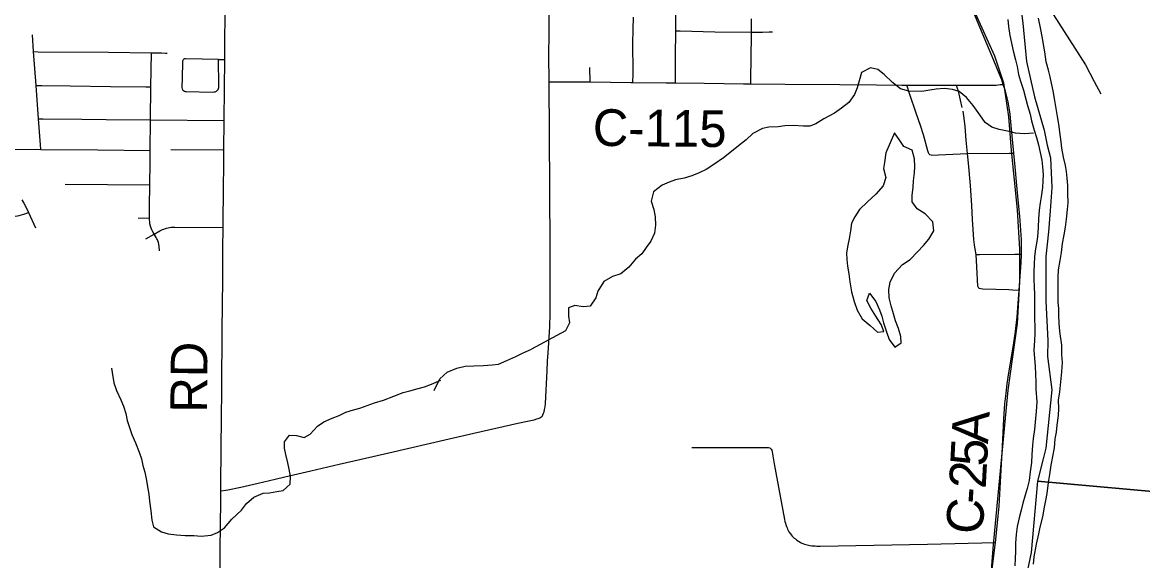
# Model space of a CAD drawing. Extents: x -87 to 2145, y -2128 to 440.
# Drawn here: x 154.23 to 199.98, y -1186.1 to -1164.11 of the extents above; entities that cross this region are included whole.
import ezdxf

# ---------------------------------------------------------------- set-up
doc = ezdxf.new("R2010")
doc.units = 0
for name, color, linetype in [('GM_X_City_Street', 7, 'Continuous'), ('GM_X_County_Road', 7, 'Continuous'), ('GM_X_County_Road_Text', 7, 'Continuous'), ('GM_X_Major_River', 7, 'Continuous'), ('GM_X_Minor_Lake', 7, 'Continuous'), ('GM_X_Minor_River', 7, 'Continuous'), ('GM_X_Rail_Line', 7, 'Continuous'), ('GM_X_Township', 7, 'Continuous'), ('GM_X_Township_Road', 7, 'Continuous'), ('GM_X_Township_Text', 7, 'Continuous')]:
    doc.layers.add(name, color=color, linetype=linetype)

msp = doc.modelspace()

# ---------------------------------------------------------------- linework, layer by layer
at = {"layer": 'GM_X_City_Street'}
for p, q in [((177.414, -1166.549), (177.409, -1165.956)), ((160.289, -1169.311), (162.462, -1169.322)), ((155.978, -1170.718), (159.438, -1170.745)), ((158.961, -1172.112), (159.427, -1172.104))]:
    msp.add_line(p, q, dxfattribs=at)
for points in [[(180.906, -1166.584), (180.906, -1166.541), (180.907, -1166.171), (180.909, -1165.293), (180.917, -1164.683), (180.921, -1164.458), (180.926, -1164.136), (180.937, -1163.42), (180.946, -1162.855), (180.948, -1162.64), (180.956, -1161.771), (180.958, -1161.113), (180.962, -1160.818), (180.965, -1160.59), (180.974, -1159.865), (180.982, -1159.245), (180.987, -1158.924), (180.993, -1158.557), (181, -1157.728), (181, -1157.283), (181, -1156.747), (180.998, -1155.963), (180.997, -1155.86)], [(179.159, -1166.568), (179.161, -1166.511), (179.17, -1166.274), (179.179, -1166.073), (179.181, -1165.895), (179.179, -1165.725), (179.169, -1165.378), (179.167, -1164.973), (179.175, -1164.405), (179.188, -1163.903)], [(183.98, -1166.624), (183.981, -1166.561), (183.995, -1165.427), (184.004, -1164.763), (184.007, -1164.514), (184.014, -1163.964)], [(154.989, -1169.306), (154.975, -1169.112), (154.896, -1168.056), (154.793, -1166.695), (154.689, -1165.31), (154.639, -1164.618)], [(180.921, -1164.458), (181.097, -1164.464), (182.508, -1164.505), (183.984, -1164.514), (184.007, -1164.514), (184.46, -1164.514), (184.737, -1164.501), (184.872, -1164.494)], [(154.689, -1165.31), (154.88, -1165.312), (157.748, -1165.336), (159.498, -1165.351), (159.914, -1165.356), (160.076, -1165.367), (160.14, -1165.374)], [(159.828, -1173.44), (159.82, -1173.273), (159.806, -1173.174), (159.789, -1173.105), (159.764, -1173.041), (159.745, -1172.993), (159.722, -1172.949), (159.698, -1172.906), (159.61, -1172.767), (159.553, -1172.669), (159.514, -1172.593), (159.485, -1172.519), (159.459, -1172.432), (159.442, -1172.343), (159.434, -1172.278), (159.429, -1172.159), (159.427, -1172.104), (159.428, -1171.638), (159.438, -1170.745), (159.448, -1169.835), (159.452, -1169.347), (159.462, -1168.099), (159.48, -1166.749), (159.498, -1165.351)], [(162.246, -1165.634), (160.902, -1165.6), (160.858, -1165.605), (160.829, -1165.617), (160.804, -1165.638), (160.787, -1165.665), (160.776, -1165.696), (160.77, -1165.745), (160.753, -1166.384), (160.745, -1166.778), (160.752, -1166.824), (160.765, -1166.856), (160.782, -1166.88), (160.807, -1166.9), (160.851, -1166.922), (160.882, -1166.932), (160.915, -1166.936), (161.995, -1166.96), (162.065, -1166.956), (162.108, -1166.948), (162.154, -1166.928), (162.192, -1166.9), (162.223, -1166.862), (162.244, -1166.818), (162.256, -1166.77), (162.26, -1166.689), (162.246, -1165.634), (162.494, -1165.636)], [(154.793, -1166.695), (155.028, -1166.698), (156.184, -1166.711), (157.834, -1166.728), (159.271, -1166.747), (159.48, -1166.749)], [(190.359, -1166.677), (190.5, -1166.674), (192.387, -1166.681), (193.793, -1166.68), (194.007, -1166.673), (194.171, -1166.657), (194.287, -1166.645)], [(191.352, -1169.533), (191.298, -1169.519), (191.264, -1169.491), (191.238, -1169.449), (191.205, -1169.357), (191.03, -1168.708), (190.912, -1168.332), (190.741, -1167.819), (190.654, -1167.571), (190.561, -1167.309), (190.501, -1167.139), (190.475, -1167.061), (190.359, -1166.677)], [(192.609, -1167.59), (192.541, -1167.294), (192.457, -1166.917), (192.425, -1166.808), (192.387, -1166.681)], [(194.939, -1175.071), (194.666, -1175.046), (194.519, -1175.033), (193.455, -1175.006), (193.373, -1174.997), (193.326, -1174.983), (193.299, -1174.969), (193.277, -1174.949), (193.261, -1174.921), (193.253, -1174.89), (193.21, -1174.105), (193.188, -1173.594), (193.143, -1173.377), (193.118, -1173.199), (193.096, -1172.988), (193.039, -1172.17), (193.008, -1171.597), (192.947, -1170.78), (192.868, -1169.865), (192.835, -1169.465), (192.782, -1168.926), (192.742, -1168.365), (192.698, -1168.029), (192.651, -1167.74)], [(154.896, -1168.056), (155.083, -1168.057), (156.654, -1168.069), (157.651, -1168.08), (159.462, -1168.099), (162.472, -1168.124)], [(145.227, -1169.207), (145.809, -1169.214), (146.589, -1169.224), (149.953, -1169.266), (150.866, -1169.269), (151.297, -1169.27), (152.186, -1169.277), (153.437, -1169.287), (154.989, -1169.306), (157.307, -1169.324), (159.452, -1169.347)], [(191.352, -1169.533), (192.835, -1169.465), (194.529, -1169.452), (194.72, -1169.451)], [(154.203, -1171.362), (154.284, -1171.494), (154.381, -1171.674), (154.48, -1171.883), (154.771, -1172.505)], [(146.515, -1171.976), (147.825, -1171.994), (150.079, -1172.011), (151.537, -1172.019), (152.882, -1172.027), (153.554, -1172.037), (153.832, -1172.04), (153.93, -1172.035), (154.034, -1172.022), (154.098, -1172.008), (154.284, -1171.953), (154.48, -1171.883)], [(159.271, -1172.96), (159.61, -1172.767), (159.84, -1172.635), (159.904, -1172.6), (159.957, -1172.575), (160.009, -1172.554), (160.07, -1172.533), (160.121, -1172.518), (160.18, -1172.503), (160.245, -1172.491), (160.308, -1172.484), (160.386, -1172.478), (160.451, -1172.478), (162.426, -1172.499)], [(193.188, -1173.594), (193.319, -1173.594), (194.769, -1173.585), (195.036, -1173.583)], [(181.566, -1181.483), (184.289, -1181.475), (184.639, -1181.476), (184.704, -1181.485), (184.753, -1181.497), (184.79, -1181.52), (184.816, -1181.548), (184.837, -1181.586), (184.856, -1181.662), (184.94, -1182.146), (185.361, -1184.421), (185.374, -1184.495), (185.394, -1184.566), (185.415, -1184.64), (185.44, -1184.709), (185.461, -1184.764), (185.484, -1184.817), (185.511, -1184.868), (185.54, -1184.921), (185.596, -1185.004), (185.632, -1185.051), (185.671, -1185.094), (185.711, -1185.137), (185.755, -1185.177), (185.8, -1185.214), (185.846, -1185.25), (185.9, -1185.287), (185.957, -1185.324), (186.008, -1185.354), (186.06, -1185.38), (186.112, -1185.402), (186.169, -1185.425), (186.225, -1185.441), (186.281, -1185.459), (186.331, -1185.472), (186.396, -1185.482), (186.479, -1185.491), (186.545, -1185.498), (186.603, -1185.501), (186.672, -1185.504), (186.737, -1185.505), (186.808, -1185.507), (191.203, -1185.426), (193.97, -1185.355)]]:
    msp.add_lwpolyline(points, dxfattribs=at)
at = {"layer": 'GM_X_County_Road'}
for p, q in [((162.453, -1170.087), (162.462, -1169.322)), ((162.442, -1170.734), (162.453, -1170.087)), ((162.426, -1172.499), (162.442, -1170.734)), ((162.33, -1183.722), (162.333, -1183.33)), ((162.333, -1183.33), (162.333, -1183.252))]:
    msp.add_line(p, q, dxfattribs=at)
for points in [[(194.287, -1166.645), (194.228, -1166.463), (194.129, -1166.2), (193.909, -1165.668), (193.161, -1163.883), (192.91, -1163.244), (192.819, -1162.995)], [(162.462, -1169.322), (162.472, -1168.124), (162.485, -1166.819), (162.494, -1165.636), (162.497, -1165.243), (162.518, -1163.479)], [(175.743, -1166.54), (176.742, -1166.542), (177.414, -1166.549)], [(177.414, -1166.549), (179.088, -1166.567), (179.159, -1166.568)], [(179.159, -1166.568), (180.531, -1166.58), (180.906, -1166.584)], [(180.906, -1166.584), (182.073, -1166.597), (183.681, -1166.622), (183.98, -1166.624)], [(183.98, -1166.624), (185.386, -1166.632), (187.617, -1166.655), (189.11, -1166.665), (190.155, -1166.675), (190.359, -1166.677)], [(194.72, -1169.451), (194.614, -1168.322), (194.57, -1167.863), (194.534, -1167.6), (194.49, -1167.354), (194.441, -1167.143), (194.377, -1166.919), (194.287, -1166.645)], [(195.036, -1173.583), (195.043, -1173.215), (195.037, -1172.982), (195.015, -1172.603), (194.964, -1172.03), (194.901, -1171.359), (194.843, -1170.772), (194.774, -1170.021), (194.72, -1169.451)], [(162.423, -1173.381), (162.424, -1173.354), (162.426, -1172.499)], [(162.394, -1176.683), (162.416, -1174.634), (162.423, -1173.381)], [(194.939, -1175.071), (194.972, -1174.667), (195.014, -1174.125), (195.035, -1173.645), (195.036, -1173.583)], [(194.777, -1176.843), (194.855, -1176.135), (194.912, -1175.409), (194.939, -1175.071)], [(162.333, -1183.252), (162.351, -1181.305), (162.359, -1180.47), (162.373, -1178.946), (162.392, -1176.814), (162.394, -1176.683)], [(194.232, -1181.907), (194.241, -1181.721), (194.315, -1180.313), (194.359, -1179.693), (194.404, -1179.262), (194.454, -1178.876), (194.525, -1178.43), (194.714, -1177.296), (194.768, -1176.921), (194.777, -1176.843)], [(193.97, -1185.355), (194.089, -1184.284), (194.125, -1183.874), (194.181, -1182.89), (194.232, -1181.907)], [(162.188, -1203.293), (162.19, -1203.092), (162.217, -1200.896), (162.225, -1199.575), (162.223, -1198.594), (162.243, -1197.271), (162.249, -1196.104), (162.268, -1194.795), (162.273, -1193.483), (162.279, -1191.481), (162.281, -1190.189), (162.295, -1189.07), (162.312, -1186.871), (162.312, -1185.729), (162.325, -1184.585), (162.33, -1183.722)], [(193.758, -1187.229), (193.817, -1186.647), (193.97, -1185.355)]]:
    msp.add_lwpolyline(points, dxfattribs=at)
at = {"layer": 'GM_X_Major_River'}
for points in [[(194.473, -1163.994), (194.5, -1164.285), (194.556, -1164.647), (194.622, -1164.969), (194.699, -1165.272), (194.795, -1165.644), (194.853, -1165.916), (194.919, -1166.248), (194.996, -1166.51), (195.113, -1166.883), (195.209, -1167.256), (195.286, -1167.507), (195.393, -1167.86), (195.45, -1168.142), (195.556, -1168.515), (195.643, -1168.817), (195.73, -1169.109), (195.796, -1169.431), (195.863, -1169.744), (195.89, -1170.015), (195.917, -1170.327), (195.914, -1170.588), (195.891, -1170.859), (195.836, -1171.24), (195.804, -1171.491), (195.76, -1171.782), (195.736, -1172.143), (195.722, -1172.465), (195.699, -1172.725), (195.677, -1172.976), (195.612, -1173.358), (195.568, -1173.679), (195.555, -1174), (195.542, -1174.261), (195.538, -1174.603), (195.554, -1174.934), (195.571, -1175.216), (195.568, -1175.477), (195.564, -1175.839), (195.57, -1176.251), (195.577, -1176.522), (195.583, -1176.834), (195.57, -1177.105), (195.546, -1177.507), (195.572, -1177.849), (195.589, -1178.15)], [(196.601, -1179.209), (196.69, -1178.383), (196.714, -1178.012), (196.688, -1177.68), (196.682, -1177.298), (196.608, -1176.734), (196.581, -1176.403), (196.565, -1176.091), (196.558, -1175.809), (196.541, -1175.528), (196.535, -1175.186), (196.528, -1174.885), (196.532, -1174.533), (196.546, -1174.222), (196.61, -1173.841), (196.664, -1173.51), (196.718, -1173.148), (196.782, -1172.797), (196.836, -1172.477), (196.88, -1172.156), (196.914, -1171.754), (196.937, -1171.483), (196.932, -1171.091), (196.935, -1170.78), (196.898, -1170.478), (196.871, -1170.206), (196.834, -1169.955), (196.747, -1169.622), (196.681, -1169.25), (196.654, -1168.989), (196.617, -1168.687), (196.562, -1168.274), (196.505, -1167.952), (196.459, -1167.63), (196.392, -1167.298), (196.326, -1166.906), (196.26, -1166.594), (196.202, -1166.332), (196.135, -1166.06), (196.049, -1165.728), (195.983, -1165.315), (195.936, -1165.014), (195.899, -1164.752), (195.813, -1164.339), (195.737, -1163.947)], [(195.589, -1178.15), (195.605, -1178.482), (195.622, -1178.804), (195.624, -1179.09)], [(195.624, -1179.09), (195.661, -1179.61), (195.642, -1180.01), (195.615, -1180.299), (195.565, -1180.738), (195.516, -1181.107), (195.49, -1181.387), (195.461, -1181.776), (195.443, -1182.096), (195.394, -1182.475), (195.346, -1182.824), (195.268, -1183.152), (195.192, -1183.431), (195.094, -1183.749), (195.027, -1184.037), (194.94, -1184.345), (194.862, -1184.704), (194.814, -1185.033), (194.786, -1185.382), (194.788, -1185.733), (194.781, -1186.013), (194.764, -1186.312)], [(195.527, -1186.249), (195.554, -1185.94), (195.656, -1185.432), (195.746, -1185.004), (195.802, -1184.735), (195.903, -1184.307), (195.972, -1183.918), (196.028, -1183.649), (196.085, -1183.351), (196.145, -1182.912), (196.193, -1182.583), (196.252, -1182.194), (196.31, -1181.845), (196.379, -1181.486), (196.417, -1181.127), (196.464, -1180.858), (196.5, -1180.569), (196.55, -1180.17), (196.566, -1179.88), (196.544, -1179.55), (196.601, -1179.209)]]:
    msp.add_lwpolyline(points, dxfattribs=at)
at = {"layer": 'GM_X_Minor_Lake'}
for points in [[(189.845, -1174.363), (190.181, -1174.007), (190.485, -1173.801), (190.79, -1173.485), (191.034, -1173.229), (191.249, -1172.971), (191.454, -1172.624), (191.409, -1172.263), (191.103, -1171.939), (190.775, -1171.734), (190.568, -1171.441), (190.572, -1171.191), (190.617, -1170.841), (190.631, -1170.581), (190.665, -1170.261), (190.679, -1170.001), (190.664, -1169.681), (190.578, -1169.34), (190.23, -1169.185), (190.063, -1168.932), (189.856, -1168.629), (189.494, -1169.445)], [(189.494, -1169.445), (189.438, -1169.834), (189.404, -1170.084), (189.499, -1170.445), (189.384, -1170.784), (189.089, -1171.13), (188.743, -1171.445), (188.418, -1171.751), (188.233, -1172.059), (188.099, -1172.317), (188.054, -1172.626), (187.999, -1172.956), (187.946, -1173.215), (187.891, -1173.525), (187.907, -1173.795), (187.933, -1174.076), (187.979, -1174.387), (188.024, -1174.718), (188.089, -1175.119), (188.204, -1175.511), (188.329, -1175.873), (188.534, -1176.226), (188.852, -1176.491), (189.159, -1176.766), (189.42, -1176.739), (189.303, -1176.457), (189.088, -1176.114), (188.882, -1175.791), (188.726, -1175.468), (188.83, -1175.179), (189.086, -1175.513), (189.232, -1175.856), (189.328, -1176.117), (189.395, -1176.388), (189.52, -1176.751), (189.626, -1177.062), (189.862, -1177.376), (190.125, -1177.2), (190.109, -1176.949), (190.013, -1176.617), (189.897, -1176.305), (189.811, -1176.024), (189.715, -1175.692), (189.63, -1175.361), (189.615, -1175.02), (189.669, -1174.721), (189.845, -1174.363)]]:
    msp.add_lwpolyline(points, dxfattribs=at)
at = {"layer": 'GM_X_Minor_River'}
for points in [[(195.523, -1168.637), (195.141, -1168.672), (194.791, -1168.637), (194.531, -1168.573), (194.121, -1168.488), (193.821, -1168.393), (193.553, -1168.21), (193.337, -1167.887), (193.062, -1167.513), (192.796, -1167.179), (192.488, -1166.935), (192.219, -1166.851), (191.898, -1166.816), (191.547, -1166.842), (191.295, -1166.888), (190.964, -1166.934), (190.432, -1166.926), (190.093, -1166.832), (189.765, -1166.567), (189.429, -1166.242), (189.171, -1166.038), (188.871, -1165.974), (188.508, -1166.159), (188.412, -1166.508), (188.328, -1166.787), (188.214, -1167.065), (187.989, -1167.382), (187.684, -1167.618), (187.401, -1167.824), (186.966, -1168.048), (186.642, -1168.254), (186.39, -1168.35), (186.139, -1168.357), (185.718, -1168.331), (185.377, -1168.346), (185.096, -1168.382), (184.715, -1168.396), (184.463, -1168.453), (184.069, -1168.657), (183.785, -1168.913), (183.48, -1169.159), (183.125, -1169.444), (182.872, -1169.64), (182.466, -1169.924), (182.163, -1170.12), (181.87, -1170.256), (181.567, -1170.381), (181.265, -1170.477), (180.903, -1170.552), (180.641, -1170.638), (180.358, -1170.764), (180.003, -1171.029), (179.918, -1171.418), (180.023, -1171.759), (180.079, -1172.06), (180.094, -1172.391), (180.049, -1172.72), (179.894, -1173.048), (179.71, -1173.306), (179.536, -1173.563), (179.272, -1173.779), (178.997, -1174.106), (178.672, -1174.391), (178.329, -1174.496), (177.985, -1174.701), (177.739, -1175.087), (177.655, -1175.366), (177.419, -1175.703), (177.128, -1175.729), (176.798, -1175.674), (176.536, -1175.77), (176.531, -1176.11), (176.577, -1176.381), (176.412, -1176.719), (175.026, -1177.457)], [(171.045, -1179.147), (171.277, -1178.67), (171.583, -1178.396), (171.976, -1178.233), (172.318, -1178.159), (172.669, -1178.145), (173.06, -1178.132), (173.422, -1178.099), (173.673, -1178.073), (174.016, -1177.929), (174.38, -1177.756), (174.653, -1177.621), (175.026, -1177.457)], [(157.865, -1178.242), (157.893, -1178.41), (157.965, -1178.841), (158.071, -1179.144), (158.254, -1179.537), (158.36, -1179.79), (158.455, -1180.092), (158.511, -1180.373), (158.606, -1180.665), (158.702, -1180.947), (158.856, -1181.29), (159, -1181.673), (159.096, -1181.945), (159.151, -1182.217), (159.237, -1182.489), (159.301, -1182.82), (159.347, -1183.081), (159.392, -1183.382), (159.427, -1183.673), (159.471, -1184.064), (159.524, -1184.446), (159.59, -1184.717), (159.917, -1184.924), (160.186, -1185.009), (160.526, -1185.045), (160.877, -1185.072), (161.227, -1185.079), (161.528, -1185.104), (161.939, -1185.062), (162.202, -1184.957), (162.485, -1184.762), (162.792, -1184.407), (163.179, -1184.034), (163.384, -1183.768), (163.689, -1183.503), (164.063, -1183.34), (164.324, -1183.325), (164.625, -1183.281), (164.876, -1183.235), (165.171, -1182.981), (165.177, -1182.661), (165.132, -1182.359), (165.076, -1182.098), (164.991, -1181.766), (164.936, -1181.505), (164.93, -1181.245), (165.145, -1180.979), (165.425, -1180.994), (165.735, -1181.07), (165.988, -1180.934), (166.284, -1180.61), (166.537, -1180.434), (166.881, -1180.28), (167.173, -1180.176), (167.446, -1180.031), (167.758, -1179.936), (168.02, -1179.871), (168.312, -1179.767), (168.615, -1179.652), (168.978, -1179.539), (169.401, -1179.386), (169.785, -1179.233), (170.056, -1179.168), (170.399, -1179.074), (170.661, -1178.999), (170.943, -1178.894), (171.316, -1178.731)]]:
    msp.add_lwpolyline(points, dxfattribs=at)
at = {"layer": 'GM_X_Rail_Line'}
for points in [[(190.844, -1139.387), (190.794, -1141.537), (190.573, -1142.596), (190.538, -1143.78), (191.411, -1153.521), (191.898, -1159.823), (192.185, -1161.133), (192.901, -1163.184), (193.93, -1165.485), (194.296, -1166.582), (194.508, -1167.97), (194.62, -1169.346), (194.854, -1171.768), (194.951, -1173.378), (194.955, -1174.706), (194.853, -1176.413), (194.485, -1179.134), (193.876, -1185.435), (193.603, -1188.918)], [(199.994, -1158.585), (199.293, -1158.48), (198.804, -1158.344), (198.089, -1158.353), (197.324, -1158.445), (196.599, -1158.743), (196.133, -1159.015), (195.757, -1159.507), (195.472, -1160.011), (195.407, -1160.734), (195.446, -1161.846), (195.749, -1162.772), (196.34, -1163.809), (197.649, -1165.849), (198.011, -1166.534), (198.283, -1167.037)]]:
    msp.add_lwpolyline(points, dxfattribs=at)
at = {"layer": 'GM_X_Township'}
msp.add_lwpolyline([(194.77, -1161.531), (195.092, -1164.145), (195.245, -1165.713), (195.57, -1167.153), (195.956, -1168.513), (196.09, -1169.127), (196.224, -1169.645), (196.269, -1170.86), (196.203, -1171.809), (196.139, -1172.669), (196.031, -1173.677), (196.028, -1174.547), (196.032, -1175.498), (196.108, -1177.112), (196.092, -1177.76), (196.274, -1179.124), (196.034, -1181.501), (195.923, -1181.941), (195.693, -1182.854), (195.437, -1185.773), (195.174, -1186.997)], dxfattribs=at)
at = {"layer": 'GM_X_Township_Road'}
for points in [[(175.743, -1166.54), (175.738, -1165.463), (175.748, -1164.572), (175.743, -1163.58)], [(175.791, -1174.85), (175.787, -1173.38), (175.779, -1170.888), (175.743, -1166.54)], [(175.52, -1180.079), (175.54, -1180.017), (175.559, -1179.932), (175.577, -1179.824), (175.59, -1179.686), (175.658, -1178.345), (175.677, -1177.958), (175.702, -1177.606), (175.736, -1177.197), (175.748, -1176.984), (175.767, -1176.541), (175.781, -1176.016), (175.791, -1174.85)], [(162.333, -1183.252), (162.542, -1183.225), (162.628, -1183.208), (163.158, -1183.099), (163.861, -1182.936), (164.562, -1182.768), (164.945, -1182.677), (166.014, -1182.427), (167.164, -1182.163), (168.074, -1181.95), (169.192, -1181.694), (171.668, -1181.122), (172.674, -1180.889), (174.466, -1180.489), (174.934, -1180.387), (175.127, -1180.343), (175.238, -1180.312), (175.29, -1180.295), (175.334, -1180.283), (175.368, -1180.268), (175.406, -1180.245), (175.446, -1180.216), (175.473, -1180.186), (175.494, -1180.146), (175.52, -1180.079)]]:
    msp.add_lwpolyline(points, dxfattribs=at)
at = {"layer": 'GM_X_Township_Text'}
for points in [[(194.77, -1161.531), (195.092, -1164.145), (195.245, -1165.713), (195.57, -1167.153), (195.956, -1168.513), (196.09, -1169.127), (196.224, -1169.645), (196.269, -1170.86), (196.203, -1171.809), (196.139, -1172.669), (196.031, -1173.677), (196.028, -1174.547), (196.032, -1175.498), (196.108, -1177.112), (196.092, -1177.76), (196.274, -1179.124), (196.034, -1181.501), (195.923, -1181.941), (195.693, -1182.854), (205.386, -1183.721)], [(230.183, -1185.951), (229.117, -1185.858), (228.512, -1185.807), (227.287, -1185.702), (225.995, -1185.592), (225.08, -1185.511), (224.197, -1185.432), (223.369, -1185.36), (222.687, -1185.297), (222.215, -1185.253), (221.758, -1185.214), (220.81, -1185.133), (220.368, -1185.092), (205.386, -1183.721), (195.693, -1182.854), (195.437, -1185.773), (195.174, -1186.997)]]:
    msp.add_lwpolyline(points, dxfattribs=at)

# ---------------------------------------------------------------- texts
at = {"layer": 'GM_X_County_Road_Text'}
for s, rotation, p in [('C-115', 359.4555, (177.524, -1169.157)), ('RD', 89.5055, (161.774, -1180.062)), ('A', 87.0364, (193.668, -1181.349)), ('5', 87.0365, (193.621, -1182.264)), ('2', 86.9508, (193.572, -1183.182)), ('-', 86.3496, (193.532, -1183.809)), ('C', 85.2787, (193.429, -1185.058))]:
    msp.add_text(s, height=1.5, rotation=rotation, dxfattribs=at).set_placement(p)

doc.saveas('drawing.dxf')
